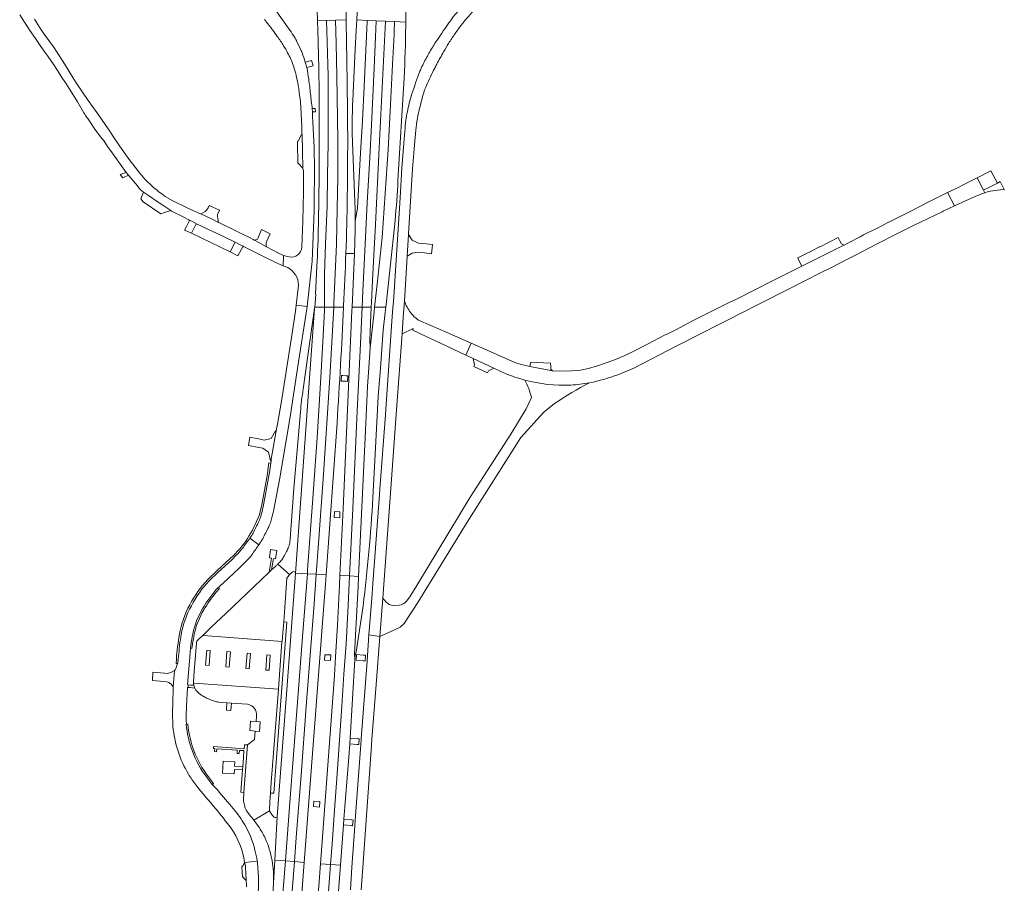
# Model space of a CAD drawing. Header units: metres. Extents: x 152391 to 157968, y 462336 to 467280.
# Tile 548 of 656: x 157127.23 to 157130.78, y 462633.23 to 462636.34. Entities that reach past the tile are written whole.
import ezdxf

# ---------------------------------------------------------------- set-up
doc = ezdxf.new("R2010")
doc.units = ezdxf.units.M
doc.header["$LTSCALE"] = 0.75
for name, color, linetype, lineweight in [('B-WE-VH-VERHARDING_ASFALT-GV', 251, 'Continuous', 18), ('B-WE-VH-VERHARDING_GESLOTEN-GV', 251, 'Continuous', 18), ('B-WE-VH-VERHARDING_HALFVERHARDING-GV', 251, 'Continuous', 18), ('B-WE-VH-VERHARDING_OPEN-GV', 251, 'Continuous', 18), ('B-WE-VH-VERHARDING_SIERBESTRATING-GV', 251, 'Continuous', 18), ('B-WE-VH-VERHARDING_STRAATBAKSTEEN-GV', 251, 'Continuous', 18)]:
    doc.layers.add(name, color=color, linetype=linetype, lineweight=lineweight)

msp = doc.modelspace()

# ---------------------------------------------------------------- linework, layer by layer
at = {"layer": 'B-WE-VH-VERHARDING_ASFALT-GV'}
for points in [[(157127.2302, 462636.3626), (157127.2671, 462636.3062), (157127.2872, 462636.277), (157127.3069, 462636.2482), (157127.3204, 462636.2284), (157127.3313, 462636.2128), (157127.3529, 462636.1817), (157127.3639, 462636.165), (157127.385, 462636.1331), (157127.3965, 462636.1156), (157127.4001, 462636.1099), (157127.4108, 462636.093), (157127.4389, 462636.0488), (157127.4621, 462636.0089), (157127.4649, 462636.0042), (157127.4681, 462635.9995), (157127.4729, 462635.9923), (157127.4755, 462635.9885), (157127.5038, 462635.9468), (157127.5232, 462635.9214), (157127.5281, 462635.9149), (157127.5293, 462635.9134), (157127.5321, 462635.9098), (157127.5498, 462635.8844), (157127.5547, 462635.8775), (157127.5674, 462635.8594), (157127.5697, 462635.856), (157127.5733, 462635.8511), (157127.6144, 462635.7942), (157127.623, 462635.784), (157127.628, 462635.778), (157127.6551, 462635.746), (157127.6603, 462635.7386), (157127.662, 462635.7362), (157127.6649, 462635.7328), (157127.6772, 462635.7226), (157127.6909, 462635.7133), (157127.6954, 462635.7103), (157127.7299, 462635.6868), (157127.7335, 462635.6843), (157127.746, 462635.6758), (157127.775, 462635.6561), (157127.7781, 462635.6545), (157127.8223, 462635.632), (157127.8409, 462635.6225), (157127.8442, 462635.6209), (157127.8445, 462635.6207), (157127.8473, 462635.6193), (157127.8507, 462635.6175), (157127.8703, 462635.6076), (157127.9652, 462635.563), (157128.0072, 462635.542), (157128.0229, 462635.5342), (157128.0363, 462635.5275), (157128.0393, 462635.526), (157128.0438, 462635.5237), (157128.0515, 462635.5199), (157128.0931, 462635.499), (157128.1293, 462635.4809), (157128.1314, 462635.4799), (157128.1316, 462635.4798), (157128.1394, 462635.4758), (157128.1505, 462635.4703), (157128.1809, 462635.4574), (157128.1817, 462635.494), (157128.1595, 462635.5053), (157128.1586, 462635.5058), (157128.1571, 462635.5065), (157128.1483, 462635.511), (157128.1481, 462635.5111), (157128.1436, 462635.5134), (157128.1209, 462635.5256), (157128.0795, 462635.5479), (157128.0756, 462635.55), (157128.0723, 462635.5518), (157128.0597, 462635.5586), (157128.0288, 462635.5739), (157127.9905, 462635.5928), (157127.9723, 462635.6017), (157127.9513, 462635.6118), (157127.9474, 462635.6137)], [(157127.9474, 462635.6137), (157127.922, 462635.626), (157127.8887, 462635.6422), (157127.885, 462635.6438), (157127.8819, 462635.6451), (157127.8548, 462635.6568), (157127.8316, 462635.6668), (157127.7827, 462635.6913), (157127.7548, 462635.7076), (157127.743, 462635.7163), (157127.7302, 462635.7257), (157127.7269, 462635.7284), (157127.7255, 462635.7296), (157127.714, 462635.7389), (157127.7015, 462635.7508), (157127.6981, 462635.754), (157127.6954, 462635.7567), (157127.6821, 462635.7701), (157127.664, 462635.7911), (157127.6381, 462635.8242), (157127.6288, 462635.836), (157127.6076, 462635.8659), (157127.5877, 462635.894), (157127.5702, 462635.9202), (157127.5567, 462635.9403), (157127.5552, 462635.9426), (157127.5409, 462635.9638), (157127.5117, 462636.0051), (157127.5105, 462636.0066), (157127.5084, 462636.0097), (157127.4771, 462636.0538), (157127.4358, 462636.1131), (157127.4254, 462636.1302), (157127.3916, 462636.1856), (157127.3831, 462636.1987), (157127.352, 462636.2466), (157127.3188, 462636.293), (157127.3081, 462636.308), (157127.2839, 462636.3468)], [(157128.5742, 462635.2736), (157128.5511, 462634.94), (157128.5495, 462634.9193), (157128.5293, 462634.6526), (157128.5277, 462634.6317), (157128.5029, 462634.2935), (157128.5014, 462634.2723), (157128.49, 462634.1253), (157128.5289, 462634.12), (157128.5403, 462634.2573), (157128.5698, 462634.6698), (157128.5899, 462634.9379), (157128.6094, 462635.2112), (157128.6138, 462635.2707), (157128.6182, 462635.33), (157128.6277, 462635.49), (157128.6274, 462635.4912), (157128.6327, 462635.5703), (157128.6323, 462635.5727), (157128.6474, 462635.8071), (157128.654, 462635.893), (157128.659, 462635.9462)], [(157128.6191, 462635.9422), (157128.6157, 462635.8998), (157128.6091, 462635.8088), (157128.6025, 462635.7039), (157128.601, 462635.683), (157128.578, 462635.3267), (157128.5764, 462635.3052), (157128.5742, 462635.2736)], [(157128.6182, 462635.33), (157128.6138, 462635.2707)], [(157128.6138, 462635.2707), (157128.6094, 462635.2112), (157128.6497, 462635.2303), (157128.6481, 462635.2254), (157128.6967, 462635.2024), (157128.7503, 462635.1771), (157128.8399, 462635.1349), (157128.859, 462635.178), (157128.7683, 462635.2176), (157128.7133, 462635.2416), (157128.6689, 462635.2608)], [(157128.4623, 462633.2056), (157128.4675, 462633.2865), (157128.481, 462633.4738), (157128.4986, 462633.7084), (157128.5009, 462633.7486), (157128.5163, 462633.9469), (157128.5289, 462634.12), (157128.49, 462634.1253), (157128.4843, 462634.0514), (157128.4833, 462634.0304), (157128.4622, 462633.7498), (157128.4606, 462633.7289), (157128.4594, 462633.7126), (157128.4402, 462633.4568), (157128.4389, 462633.4359), (157128.428, 462633.2878), (157128.423, 462633.2052)]]:
    msp.add_lwpolyline(points, dxfattribs=at)
for points in [[(157128.8236, 462636.3887, 0.043542), (157128.7785, 462636.334)], [(157128.8316, 462636.3362, -0.00158), (157128.8783, 462636.3911)], [(157128.7785, 462636.334, 0.002197), (157128.738, 462636.2745)], [(157128.8007, 462636.2948, -0.01283), (157128.8251, 462636.3282)], [(157128.8251, 462636.3282, -0.011852), (157128.8316, 462636.3362)], [(157128.7771, 462636.2589, -0.012585), (157128.8007, 462636.2948)], [(157128.725, 462636.2547, 0.016077), (157128.7008, 462636.2137)], [(157128.738, 462636.2745, 0.006691), (157128.725, 462636.2547)], [(157128.7594, 462636.2292, -0.009304), (157128.7771, 462636.2589)], [(157128.7347, 462636.1847, -0.006344), (157128.7594, 462636.2292)], [(157128.7008, 462636.2137, 0.015852), (157128.6786, 462636.1702)], [(157128.7272, 462636.1701, -0.011457), (157128.7347, 462636.1847)], [(157128.6726, 462636.1557, 0.004243), (157128.6448, 462636.0777)], [(157128.6786, 462636.1702, 0.022751), (157128.6726, 462636.1557)], [(157128.6975, 462636.1076, -0.002651), (157128.7272, 462636.1701)], [(157128.6448, 462636.0777, 0.028224), (157128.635, 462636.0434)], [(157128.674, 462636.0294, -0.019221), (157128.6875, 462636.0813)], [(157128.6875, 462636.0813, -0.036583), (157128.6975, 462636.1076)], [(157128.635, 462636.0434, 0.016224), (157128.6234, 462635.9824)], [(157128.659, 462635.9462, -0.037607), (157128.674, 462636.0294)], [(157128.6234, 462635.9824, 0.001012), (157128.6191, 462635.9422)], [(157128.6405, 462635.2881, -0.089387), (157128.6182, 462635.33)], [(157128.6689, 462635.2608, -0.073748), (157128.6405, 462635.2881)]]:
    msp.add_lwpolyline(points, format="xyb", dxfattribs=at)
msp.add_lwpolyline([(157127.7399, 462635.6442), (157127.753, 462635.6488), (157127.7629, 462635.6527), (157127.7686, 462635.6546), (157127.775, 462635.6561), (157127.746, 462635.6758), (157127.7335, 462635.6843), (157127.7299, 462635.6868), (157127.6954, 462635.7103), (157127.6909, 462635.7133), (157127.6772, 462635.7226), (157127.6667, 462635.6985), (157127.676, 462635.6874)], close=True, dxfattribs=at)
at = {"layer": 'B-WE-VH-VERHARDING_GESLOTEN-GV'}
for points in [[(157128.4512, 462636.4581), (157128.4501, 462636.4275), (157128.446, 462636.3444), (157128.4844, 462636.3426), (157128.5162, 462636.341), (157128.5495, 462636.3394), (157128.5827, 462636.3379), (157128.6226, 462636.3359), (157128.6226, 462636.3928), (157128.6209, 462636.433), (157128.6202, 462636.4705)], [(157128.3023, 462636.39), (157128.3031, 462636.3811), (157128.3045, 462636.3408), (157128.3372, 462636.3419), (157128.3693, 462636.3429), (157128.4078, 462636.3442), (157128.4076, 462636.3562), (157128.4075, 462636.4255)], [(157128.2051, 462636.3069), (157128.1515, 462636.3815)], [(157128.3026, 462635.4553), (157128.2973, 462635.3547), (157128.2988, 462635.3545), (157128.2944, 462635.3083), (157128.3297, 462635.3082), (157128.3297, 462635.4269), (157128.3336, 462635.5365), (157128.3388, 462635.6716), (157128.3409, 462635.7837), (157128.3433, 462635.8984), (157128.3433, 462636.0204), (157128.3435, 462636.1424), (157128.3397, 462636.265), (157128.3372, 462636.3419), (157128.3045, 462636.3408), (157128.3056, 462636.3077)], [(157128.4086, 462636.2953), (157128.4084, 462636.3066), (157128.4078, 462636.3442), (157128.3693, 462636.3429), (157128.3715, 462636.2595), (157128.3745, 462636.1421), (157128.3774, 462635.9102), (157128.3772, 462635.7763), (157128.3751, 462635.6641), (157128.3727, 462635.5349), (157128.3639, 462635.3222), (157128.3631, 462635.3081), (157128.3984, 462635.308), (157128.3987, 462635.3133)], [(157128.4374, 462635.5009), (157128.4291, 462635.3079), (157128.4652, 462635.3078), (157128.468, 462635.3665), (157128.474, 462635.4863), (157128.4841, 462635.6837), (157128.4927, 462635.8477), (157128.4989, 462635.9652), (157128.5086, 462636.1695), (157128.5141, 462636.2829), (157128.5162, 462636.341), (157128.4844, 462636.3426), (157128.4842, 462636.3389), (157128.4732, 462636.1036), (157128.4665, 462635.981), (157128.4601, 462635.8641), (157128.4493, 462635.6653), (157128.4407, 462635.6179)], [(157128.4407, 462635.6179), (157128.4493, 462635.6653), (157128.4601, 462635.8641), (157128.4665, 462635.981), (157128.4732, 462636.1036), (157128.4842, 462636.3389), (157128.4844, 462636.3426), (157128.446, 462636.3444), (157128.4441, 462636.3062), (157128.4408, 462636.2389), (157128.4332, 462636.0821)], [(157128.6226, 462636.3231), (157128.6226, 462636.3359), (157128.5827, 462636.3379), (157128.5824, 462636.3324), (157128.581, 462636.3048), (157128.5804, 462636.2916), (157128.575, 462636.1836), (157128.5669, 462636.0149), (157128.5597, 462635.8772), (157128.5376, 462635.5596), (157128.5191, 462635.3903), (157128.5104, 462635.3077), (157128.5507, 462635.3076)], [(157128.2658, 462636.1725), (157128.2603, 462636.1916)], [(157128.5945, 462635.7646), (157128.617, 462636.1355)], [(157128.2443, 462636.0282), (157128.2468, 462635.9816)], [(157128.2859, 462636.0122), (157128.2855, 462636.0241)], [(157128.4293, 462635.9371), (157128.4304, 462635.9015), (157128.4394, 462635.6885)], [(157128.2488, 462635.9295), (157128.2521, 462635.8096), (157128.2534, 462635.7979), (157128.2541, 462635.7234), (157128.2517, 462635.6176), (157128.248, 462635.5243)], [(157128.2361, 462635.3876), (157128.235, 462635.3763), (157128.2276, 462635.3154), (157128.2667, 462635.3107), (157128.2852, 462635.4738), (157128.2929, 462635.6552), (157128.2932, 462635.8306)], [(157128.5507, 462635.3076), (157128.5529, 462635.3282), (157128.5842, 462635.6204)], [(157128.4405, 462635.5871), (157128.4374, 462635.5009)], [(157128.407, 462635.5017), (157128.4086, 462635.5523)], [(157128.1817, 462635.494), (157128.1809, 462635.4574), (157128.1973, 462635.4504)], [(157128.2026, 462635.4891), (157128.1817, 462635.494)], [(157128.1456, 462634.572), (157128.1673, 462634.6847), (157128.2054, 462634.912), (157128.2364, 462635.1101), (157128.2639, 462635.2863), (157128.2667, 462635.3107), (157128.2276, 462635.3154), (157128.2249, 462635.2929), (157128.2112, 462635.1983), (157128.1743, 462634.9683), (157128.1601, 462634.8855), (157128.1555, 462634.8621), (157128.1376, 462634.7592), (157128.1369, 462634.7533), (157128.1357, 462634.7447), (157128.1311, 462634.7115), (157128.13, 462634.7056), (157128.1085, 462634.5876)], [(157128.2251, 462634.3482), (157128.2939, 462635.3026), (157128.294, 462635.3045), (157128.2527, 462635.0125)], [(157128.3984, 462635.308), (157128.3631, 462635.3081), (157128.3489, 462635.0536), (157128.3265, 462634.7049), (157128.3085, 462634.4547), (157128.3001, 462634.3443), (157128.3353, 462634.3425), (157128.3749, 462634.891)], [(157128.5043, 462634.6203), (157128.5125, 462634.7779), (157128.5237, 462634.9859), (157128.5313, 462635.0883), (157128.5413, 462635.2247), (157128.5487, 462635.2891), (157128.5507, 462635.3076), (157128.5104, 462635.3077), (157128.5087, 462635.2915), (157128.4949, 462635.1607), (157128.4898, 462635.0898), (157128.485, 462635.0219), (157128.4772, 462634.8628), (157128.455, 462634.3852), (157128.4526, 462634.3366), (157128.4507, 462634.3008), (157128.4383, 462634.0566), (157128.4394, 462634.0365)], [(157128.2429, 462634.9297), (157128.2196, 462634.6533), (157128.2061, 462634.4714)], [(157128.0934, 462634.4509), (157128.0608, 462634.4739)], [(157128.0608, 462634.4739), (157128.0934, 462634.4509)], [(157127.9951, 462634.3968), (157127.9463, 462634.352), (157127.9133, 462634.3202)], [(157128.1613, 462634.3807), (157128.204, 462634.3427)], [(157127.946, 462634.2963), (157127.947, 462634.2954), (157127.9501, 462634.2985), (157127.9816, 462634.3291), (157128.0231, 462634.3672)], [(157128.4435, 462634.0636), (157128.4692, 462634.2306)], [(157127.8309, 462633.8368), (157127.8326, 462633.892), (157127.8358, 462633.9354), (157127.8375, 462633.9361), (157127.8379, 462633.9447), (157127.836, 462633.946), (157127.8392, 462633.988), (157127.8422, 462634.0305), (157127.8468, 462634.077), (157127.8459, 462634.0772), (157127.8473, 462634.0876)], [(157127.8031, 462634.0487), (157127.8022, 462634.037), (157127.8012, 462634.0229), (157127.7994, 462634.0237), (157127.799, 462634.0223)], [(157127.7887, 462633.9971), (157127.7844, 462633.9382), (157127.7842, 462633.9347), (157127.7824, 462633.8789)], [(157127.8308, 462633.8026), (157127.8319, 462633.8032), (157127.8314, 462633.807)], [(157127.9276, 462633.5832), (157127.926, 462633.5837), (157127.9248, 462633.5855), (157127.9061, 462633.6102)], [(157127.9884, 462633.513), (157127.9498, 462633.5582)], [(157128.1318, 462633.4908), (157128.0752, 462633.4572)], [(157128.0752, 462633.4572), (157128.0785, 462633.4527), (157128.0915, 462633.4341)], [(157128.1457, 462633.2309), (157128.1502, 462633.312), (157128.1502, 462633.3132), (157128.1589, 462633.4706)], [(157128.0869, 462633.3096), (157128.0416, 462633.3037)], [(157128.0416, 462633.3037), (157128.0869, 462633.3096)], [(157128.0422, 462633.2998), (157128.0446, 462633.2933)]]:
    msp.add_lwpolyline(points, dxfattribs=at)
for points in [[(157128.1131, 462636.3456, 0.011542), (157128.1287, 462636.3257)], [(157128.1287, 462636.3257, -0.013143), (157128.1424, 462636.3082)], [(157128.617, 462636.1355, 0.01093), (157128.6226, 462636.3231)], [(157128.1424, 462636.3082, -0.003636), (157128.1595, 462636.2846)], [(157128.2218, 462636.2815, 0.016309), (157128.2051, 462636.3069)], [(157128.3056, 462636.3077, -0.002446), (157128.3087, 462636.1858)], [(157128.413, 462636.0003, 0.001423), (157128.4086, 462636.2953)], [(157128.1595, 462636.2846, -0.005549), (157128.1713, 462636.2678)], [(157128.1713, 462636.2678, -0.014286), (157128.1822, 462636.2508)], [(157128.1822, 462636.2508, -0.010273), (157128.1968, 462636.2255)], [(157128.2301, 462636.2662, 0.028886), (157128.2218, 462636.2815)], [(157128.2458, 462636.2321, 0.003327), (157128.2301, 462636.2662)], [(157128.1968, 462636.2255, -0.019622), (157128.208, 462636.2031)], [(157128.2488, 462636.2249, 0.013807), (157128.2458, 462636.2321)], [(157128.2603, 462636.1916, 0.012917), (157128.2488, 462636.2249)], [(157128.208, 462636.2031, -0.021168), (157128.2168, 462636.1813)], [(157128.2168, 462636.1813, -0.018162), (157128.2244, 462636.157)], [(157128.3087, 462636.1858, -0.004565), (157128.311, 462635.993)], [(157128.2244, 462636.157, -0.017708), (157128.2304, 462636.1311)], [(157128.2729, 462636.1302, 0.013032), (157128.2658, 462636.1725)], [(157128.2304, 462636.1311, -0.006715), (157128.2359, 462636.1015)], [(157128.2763, 462636.103, 0.002984), (157128.2729, 462636.1302)], [(157128.2359, 462636.1015, -0.00996), (157128.2388, 462636.0816)], [(157128.2388, 462636.0816, -0.005604), (157128.2426, 462636.0495)], [(157128.2793, 462636.0765, 0.003026), (157128.2763, 462636.103)], [(157128.2855, 462636.0241, -0.009537), (157128.2793, 462636.0765)], [(157128.4332, 462636.0821, 0.006188), (157128.4298, 462635.998)], [(157128.2426, 462636.0495, -0.010241), (157128.2441, 462636.032)], [(157128.2441, 462636.032, -0.00282), (157128.2443, 462636.0282)], [(157128.2879, 462635.9702, -0.009758), (157128.2859, 462636.0122)], [(157128.2468, 462635.9816, -0.004822), (157128.2475, 462635.965)], [(157128.2888, 462635.9536, 0.002397), (157128.2879, 462635.9702)], [(157128.311, 462635.993, -0.002992), (157128.3101, 462635.7691)], [(157128.413, 462635.8137, 0.003216), (157128.413, 462636.0003)], [(157128.4298, 462635.998, 0.015095), (157128.4293, 462635.9371)], [(157128.2475, 462635.965, -0.002506), (157128.2484, 462635.933)], [(157128.2484, 462635.933, 0.0143), (157128.2488, 462635.9295)], [(157128.2903, 462635.9209, 0.000901), (157128.2888, 462635.9536)], [(157128.2916, 462635.8996, 0.014096), (157128.2903, 462635.9209)], [(157128.2932, 462635.8306, 0.004348), (157128.2916, 462635.8996)], [(157128.4086, 462635.5523, 0.005202), (157128.413, 462635.8137)], [(157128.3101, 462635.7691, -0.001599), (157128.3078, 462635.6065)], [(157128.5842, 462635.6204, 0.014014), (157128.5945, 462635.7646)], [(157128.4394, 462635.6885, -0.008269), (157128.4407, 462635.6179)], [(157128.4407, 462635.6179, -0.003893), (157128.4405, 462635.5871)], [(157128.3078, 462635.6065, -0.006351), (157128.3026, 462635.4553)], [(157128.248, 462635.5243, -0.442495), (157128.2026, 462635.4891)], [(157128.3987, 462635.3133, 0.001701), (157128.407, 462635.5017)], [(157128.1973, 462635.4504, -0.267768), (157128.2361, 462635.3876)], [(157128.3749, 462634.891, 0.004292), (157128.3984, 462635.308)], [(157128.2527, 462635.0125, 0.015583), (157128.2429, 462634.9297)], [(157128.4692, 462634.2306, 0.014756), (157128.5043, 462634.6203)], [(157128.1085, 462634.5876, -0.0208), (157128.0998, 462634.5535)], [(157128.0998, 462634.5535, -0.035738), (157128.0926, 462634.5347)], [(157128.1362, 462634.5348, 0.023205), (157128.1456, 462634.572)], [(157128.0926, 462634.5347, -0.006898), (157128.0719, 462634.4921)], [(157128.1067, 462634.4725, 0.005649), (157128.1283, 462634.5148)], [(157128.1283, 462634.5148, 0.041922), (157128.1362, 462634.5348)], [(157128.0657, 462634.4812, -0.010757), (157128.0608, 462634.4739)], [(157128.0719, 462634.4921, -0.025626), (157128.0657, 462634.4812)], [(157128.0581, 462634.4701, -0.005061), (157128.0298, 462634.4331)], [(157128.0608, 462634.4739, -0.00469), (157128.0581, 462634.4701)], [(157128.0673, 462634.4145, 0.003662), (157128.0934, 462634.4509)], [(157128.0934, 462634.4509, 0.012827), (157128.1, 462634.4608)], [(157128.1, 462634.4608, 0.019267), (157128.1067, 462634.4725)], [(157128.1999, 462634.4421, -0.015779), (157128.1928, 462634.4266)], [(157128.2032, 462634.4525, -0.047998), (157128.1999, 462634.4421)], [(157128.2061, 462634.4714, -0.026443), (157128.2032, 462634.4525)], [(157128.0181, 462634.4196, -0.013982), (157127.9951, 462634.3968)], [(157128.0298, 462634.4331, -0.025024), (157128.0181, 462634.4196)], [(157128.0519, 462634.3959, 0.030881), (157128.0673, 462634.4145)], [(157128.1823, 462634.4065, -0.051696), (157128.1725, 462634.3926)], [(157128.1928, 462634.4266, -0.011811), (157128.1823, 462634.4065)], [(157128.0231, 462634.3672, 0.018258), (157128.0519, 462634.3959)], [(157128.1725, 462634.3926, -0.020368), (157128.1613, 462634.3807)], [(157128.204, 462634.3427, -0.04975), (157128.2155, 462634.3528)], [(157128.2155, 462634.3528, -0.555957), (157128.2251, 462634.3482)], [(157127.9133, 462634.3202, 0.069206), (157127.8496, 462634.2307)], [(157127.8897, 462634.2189, -0.058424), (157127.946, 462634.2963)], [(157127.8496, 462634.2307, 0.080441), (157127.8127, 462634.1265)], [(157127.8545, 462634.1295, -0.080077), (157127.8897, 462634.2189)], [(157127.8127, 462634.1265, 0.019758), (157127.8031, 462634.0487)], [(157127.8473, 462634.0876, -0.012461), (157127.8545, 462634.1295)], [(157128.4394, 462634.0365, -0.069778), (157128.4435, 462634.0636)], [(157127.799, 462634.0223, -0.046941), (157127.7949, 462634.0072)], [(157127.7949, 462634.0072, -0.075972), (157127.7887, 462633.9971)], [(157127.7824, 462633.8789, 0.023525), (157127.7832, 462633.7952)], [(157127.8314, 462633.807, -0.02778), (157127.8309, 462633.8368)], [(157127.853, 462633.7058, -0.068191), (157127.8308, 462633.8026)], [(157127.7832, 462633.7952, 0.059353), (157127.8013, 462633.7056)], [(157127.8013, 462633.7056, 0.056806), (157127.8389, 462633.6235)], [(157127.9061, 462633.6102, -0.077848), (157127.853, 462633.7058)], [(157127.8389, 462633.6235, 0.017669), (157127.8652, 462633.5846)], [(157127.8652, 462633.5846, 0.017239), (157127.9379, 462633.4984)], [(157127.9498, 462633.5582, 0.021151), (157127.9276, 462633.5832)], [(157127.9379, 462633.4984, -0.001203), (157127.9921, 462633.4288)], [(157128.033, 462633.4548, 0.040119), (157127.9884, 462633.513)], [(157128.1484, 462633.4677, -0.090066), (157128.1318, 462633.4908)], [(157128.042, 462633.4401, 0.009327), (157128.033, 462633.4548)], [(157128.1589, 462633.4706, -0.565874), (157128.1484, 462633.4677)], [(157127.9921, 462633.4288, -0.116305), (157128.0416, 462633.3037)], [(157128.0786, 462633.3487, 0.075521), (157128.042, 462633.4401)], [(157128.0915, 462633.4341, -0.047889), (157128.1152, 462633.3922)], [(157128.1152, 462633.3922, -0.064127), (157128.1407, 462633.3111)], [(157128.0869, 462633.3096, 0.026764), (157128.0786, 462633.3487)], [(157128.0416, 462633.3037, -0.002845), (157128.0422, 462633.2998)], [(157128.0879, 462633.303, 0.004475), (157128.0869, 462633.3096)], [(157128.0869, 462633.1627, 0.063065), (157128.0879, 462633.303)], [(157128.1407, 462633.3111, -0.056993), (157128.1457, 462633.2309)], [(157128.0446, 462633.2933, 0.005765), (157128.0477, 462633.2343)], [(157128.0477, 462633.2343, 0.001643), (157128.0489, 462633.2161)]]:
    msp.add_lwpolyline(points, format="xyb", dxfattribs=at)
for points in [[(157128.3297, 462635.3082), (157128.3631, 462635.3081), (157128.3639, 462635.3222), (157128.3727, 462635.5349), (157128.3751, 462635.6641), (157128.3772, 462635.7763), (157128.3774, 462635.9102), (157128.3745, 462636.1421), (157128.3715, 462636.2595), (157128.3693, 462636.3429), (157128.3372, 462636.3419), (157128.3397, 462636.265), (157128.3435, 462636.1424), (157128.3433, 462636.0204), (157128.3433, 462635.8984), (157128.3409, 462635.7837), (157128.3388, 462635.6716), (157128.3336, 462635.5365), (157128.3297, 462635.4269)], [(157128.4652, 462635.3078), (157128.4986, 462635.3078), (157128.4994, 462635.3241), (157128.503, 462635.4051), (157128.5131, 462635.6061), (157128.5272, 462635.8824), (157128.5495, 462636.3394), (157128.5162, 462636.341), (157128.5141, 462636.2829), (157128.5086, 462636.1695), (157128.4989, 462635.9652), (157128.4927, 462635.8477), (157128.4841, 462635.6837), (157128.474, 462635.4863), (157128.468, 462635.3665)], [(157128.4986, 462635.3078), (157128.4934, 462635.1901), (157128.4949, 462635.1607), (157128.5087, 462635.2915), (157128.5104, 462635.3077), (157128.5191, 462635.3903), (157128.5376, 462635.5596), (157128.5597, 462635.8772), (157128.5669, 462636.0149), (157128.575, 462636.1836), (157128.5804, 462636.2916), (157128.581, 462636.3048), (157128.5824, 462636.3324), (157128.5827, 462636.3379), (157128.5495, 462636.3394), (157128.5272, 462635.8824), (157128.5131, 462635.6061), (157128.503, 462635.4051), (157128.4994, 462635.3241)], [(157128.294, 462635.3045), (157128.2939, 462635.3026), (157128.2251, 462634.3482), (157128.2678, 462634.346), (157128.2689, 462634.3601), (157128.2865, 462634.6013), (157128.3028, 462634.8367), (157128.3166, 462635.0539), (157128.3235, 462635.1825), (157128.3296, 462635.2965), (157128.3297, 462635.3082), (157128.2944, 462635.3083)], [(157128.3297, 462635.3082), (157128.3296, 462635.2965), (157128.3235, 462635.1825), (157128.3166, 462635.0539), (157128.3028, 462634.8367), (157128.2865, 462634.6013), (157128.2689, 462634.3601), (157128.2678, 462634.346), (157128.3001, 462634.3443), (157128.3085, 462634.4547), (157128.3265, 462634.7049), (157128.3489, 462635.0536), (157128.3631, 462635.3081)], [(157128.4291, 462635.3079), (157128.4286, 462635.2957), (157128.4174, 462635.0483), (157128.3966, 462634.5807), (157128.3851, 462634.34), (157128.4199, 462634.3382), (157128.4316, 462634.5819), (157128.4478, 462634.9323), (157128.4591, 462635.1764), (157128.4652, 462635.3078)], [(157128.4526, 462634.3366), (157128.455, 462634.3852), (157128.4772, 462634.8628), (157128.485, 462635.0219), (157128.4898, 462635.0898), (157128.4949, 462635.1607), (157128.4934, 462635.1901), (157128.4986, 462635.3078), (157128.4652, 462635.3078), (157128.4591, 462635.1764), (157128.4478, 462634.9323), (157128.4316, 462634.5819), (157128.4199, 462634.3382)], [(157128.2251, 462634.3482), (157128.2069, 462634.1054), (157128.1938, 462633.927), (157128.1589, 462633.4706), (157128.1502, 462633.3132), (157128.1886, 462633.3101), (157128.2035, 462633.5051), (157128.2503, 462634.1182), (157128.2678, 462634.346)], [(157128.2213, 462633.3075), (157128.228, 462633.3947), (157128.245, 462633.6189), (157128.2639, 462633.8666), (157128.292, 462634.2369), (157128.3001, 462634.3443), (157128.2678, 462634.346), (157128.2503, 462634.1182), (157128.2035, 462633.5051), (157128.1886, 462633.3101)], [(157128.2566, 462633.3047), (157128.3262, 462634.2163), (157128.3328, 462634.3079), (157128.3353, 462634.3425), (157128.3001, 462634.3443), (157128.292, 462634.2369), (157128.2639, 462633.8666), (157128.245, 462633.6189), (157128.228, 462633.3947), (157128.2213, 462633.3075)], [(157128.3851, 462634.34), (157128.3834, 462634.3049), (157128.3762, 462634.1609), (157128.3695, 462634.046), (157128.366, 462633.9785), (157128.315, 462633.3), (157128.3512, 462633.2971), (157128.3568, 462633.3717), (157128.3673, 462633.5103), (157128.3751, 462633.6242), (157128.3919, 462633.8687), (157128.3998, 462633.9833), (157128.4073, 462634.0936), (157128.4148, 462634.2309), (157128.4199, 462634.3382)], [(157128.4222, 462633.7532), (157128.4394, 462634.0365), (157128.4383, 462634.0566), (157128.4507, 462634.3008), (157128.4526, 462634.3366), (157128.4199, 462634.3382), (157128.4148, 462634.2309), (157128.4073, 462634.0936), (157128.3998, 462633.9833), (157128.3919, 462633.8687), (157128.3751, 462633.6242), (157128.3673, 462633.5103), (157128.3568, 462633.3717), (157128.3512, 462633.2971), (157128.3875, 462633.2941), (157128.3987, 462633.4398), (157128.4, 462633.4606), (157128.4176, 462633.6846), (157128.4208, 462633.732)], [(157128.1457, 462633.2309), (157128.1423, 462633.165), (157128.1264, 462632.9586), (157128.1089, 462632.7232), (157128.0781, 462632.3159), (157128.078, 462632.3153), (157128.1131, 462632.3128), (157128.1224, 462632.4354), (157128.1487, 462632.7851), (157128.1763, 462633.1483), (157128.1886, 462633.3101), (157128.1502, 462633.3132), (157128.1502, 462633.312)], [(157128.1886, 462633.3101), (157128.1763, 462633.1483), (157128.1487, 462632.7851), (157128.1224, 462632.4354), (157128.1131, 462632.3128), (157128.1458, 462632.3104), (157128.1467, 462632.3221), (157128.1818, 462632.7877), (157128.2097, 462633.1549), (157128.2213, 462633.3075)], [(157128.1804, 462632.3078), (157128.1805, 462632.3082), (157128.2565, 462633.304), (157128.2566, 462633.3047), (157128.2213, 462633.3075), (157128.2097, 462633.1549), (157128.1818, 462632.7877), (157128.1467, 462632.3221), (157128.1458, 462632.3104)], [(157128.315, 462633.3), (157128.315, 462633.2996), (157128.296, 462633.0448), (157128.2632, 462632.6134), (157128.2466, 462632.3905), (157128.2403, 462632.3035), (157128.2762, 462632.3009), (157128.2852, 462632.4186), (157128.3047, 462632.6724), (157128.3304, 462633.0191), (157128.3512, 462633.2971)], [(157128.3875, 462633.2941), (157128.3875, 462633.2941), (157128.3512, 462633.2971), (157128.3304, 462633.0191), (157128.3047, 462632.6724), (157128.2852, 462632.4186), (157128.2762, 462632.3009), (157128.3117, 462632.2983), (157128.3117, 462632.2983), (157128.3344, 462632.6064)]]:
    msp.add_lwpolyline(points, close=True, dxfattribs=at)
at = {"layer": 'B-WE-VH-VERHARDING_HALFVERHARDING-GV'}
for points in [[(157127.946, 462634.2963, 0.058424), (157127.8897, 462634.2189)], [(157127.8946, 462634.2161, -0.053345), (157127.9402, 462634.2808)], [(157127.8897, 462634.2189, 0.080077), (157127.8545, 462634.1295)], [(157127.8601, 462634.1283, -0.080116), (157127.8946, 462634.2161)], [(157127.8545, 462634.1295, 0.012461), (157127.8473, 462634.0876)], [(157127.8537, 462634.0924, -0.010859), (157127.8601, 462634.1283)]]:
    msp.add_lwpolyline(points, format="xyb", dxfattribs=at)
for points in [[(157127.9402, 462634.2808), (157127.9507, 462634.2926), (157127.947, 462634.2954), (157127.946, 462634.2963)], [(157127.8473, 462634.0876), (157127.8459, 462634.0772), (157127.8468, 462634.077), (157127.8516, 462634.0765), (157127.8537, 462634.0924)]]:
    msp.add_lwpolyline(points, dxfattribs=at)
at = {"layer": 'B-WE-VH-VERHARDING_OPEN-GV'}
for points in [[(157128.4075, 462636.4255), (157128.4076, 462636.3562), (157128.4078, 462636.3442), (157128.4084, 462636.3066), (157128.4086, 462636.2953)], [(157128.4332, 462636.0821), (157128.4408, 462636.2389), (157128.4441, 462636.3062), (157128.446, 462636.3444), (157128.4501, 462636.4275)], [(157128.4394, 462635.6885), (157128.4304, 462635.9015), (157128.4293, 462635.9371)], [(157128.407, 462635.5017), (157128.4092, 462635.5016), (157128.417, 462635.5014), (157128.4274, 462635.5011), (157128.4351, 462635.5009), (157128.4374, 462635.5009), (157128.4405, 462635.5871)], [(157128.4086, 462635.5523), (157128.407, 462635.5017)], [(157128.1085, 462634.5876), (157128.13, 462634.7056), (157128.1311, 462634.7115), (157128.1357, 462634.7447), (157128.1294, 462634.7456), (157128.1269, 462634.7292), (157128.1235, 462634.7068), (157128.1021, 462634.5887)], [(157128.1539, 462634.3738), (157128.1388, 462634.3597), (157128.1304, 462634.3514), (157128.1024, 462634.325), (157127.9741, 462634.2026), (157127.9211, 462634.1531), (157127.8952, 462634.128), (157127.8903, 462634.1234), (157127.8935, 462634.1231), (157128.1765, 462634.1019), (157128.1789, 462634.1326), (157128.1825, 462634.1727), (157128.185, 462634.2059), (157128.1944, 462634.33)], [(157127.9907, 462634.4017), (157127.9418, 462634.3568), (157127.9086, 462634.3249)], [(157127.9133, 462634.3202), (157127.9463, 462634.352), (157127.9951, 462634.3968)], [(157128.204, 462634.3427), (157128.1613, 462634.3807)], [(157128.1589, 462633.4706), (157128.1938, 462633.927), (157128.2069, 462634.1054), (157128.2251, 462634.3482)], [(157128.1944, 462634.33), (157128.185, 462634.2059), (157128.1825, 462634.1727), (157128.1845, 462634.1725), (157128.1939, 462634.1717), (157128.1731, 462633.9036), (157128.147, 462633.5539), (157128.1382, 462633.5548), (157128.1355, 462633.5551), (157128.1326, 462633.5235), (157128.1308, 462633.4934), (157128.1318, 462633.4908)], [(157128.1763, 462634.0988), (157128.1765, 462634.1019), (157127.8935, 462634.1231), (157127.8903, 462634.1234), (157127.8786, 462634.1122), (157127.8742, 462634.1086)], [(157127.8569, 462633.9518), (157127.86, 462633.9516), (157128.1638, 462633.9291), (157128.164, 462633.932), (157128.1763, 462634.0988)], [(157127.868, 462634.0947), (157127.8599, 462633.9942), (157127.8569, 462633.9544)], [(157127.7953, 462634.0383), (157127.7942, 462634.0221), (157127.799, 462634.0223), (157127.7994, 462634.0237), (157127.8012, 462634.0229), (157127.8022, 462634.037), (157127.8031, 462634.0487)], [(157127.7529, 462633.9872), (157127.7514, 462633.9873), (157127.7103, 462633.9906), (157127.7097, 462633.9607), (157127.7505, 462633.9576)], [(157127.7844, 462633.9382), (157127.7887, 462633.9971)], [(157127.858, 462633.9437), (157127.8461, 462633.9443), (157127.8379, 462633.9447), (157127.8375, 462633.9361), (157127.8454, 462633.9353), (157127.8615, 462633.9337)], [(157128.0498, 462633.4892), (157128.0629, 462633.4718), (157128.0629, 462633.4718), (157128.0659, 462633.4681), (157128.0726, 462633.4609), (157128.0752, 462633.4572), (157128.1318, 462633.4908), (157128.1308, 462633.4934), (157128.1326, 462633.5235), (157128.1355, 462633.5551), (157128.1378, 462633.5933), (157128.1638, 462633.9291), (157127.86, 462633.9516), (157127.8569, 462633.9518)], [(157127.9484, 462633.8829), (157127.9777, 462633.8805), (157127.994, 462633.8794), (157128.0524, 462633.8751)], [(157127.838, 462633.7911), (157127.8367, 462633.8033), (157127.8319, 462633.8032), (157127.8308, 462633.8026)], [(157128.0842, 462633.8327), (157128.0829, 462633.8133), (157128.0981, 462633.8122), (157128.0951, 462633.777), (157128.0797, 462633.7786), (157128.0774, 462633.7479), (157128.0522, 462633.7284), (157128.0392, 462633.5566), (157128.0382, 462633.5439)], [(157127.9061, 462633.6102), (157127.9248, 462633.5855), (157127.9293, 462633.589), (157127.9208, 462633.6004), (157127.9108, 462633.6138)], [(157128.0335, 462633.2905), (157128.0311, 462633.2902), (157128.0345, 462633.2514), (157128.0364, 462633.2513)], [(157128.0446, 462633.2933), (157128.0422, 462633.2998)]]:
    msp.add_lwpolyline(points, dxfattribs=at)
for points in [[(157128.4086, 462636.2953, -0.001423), (157128.413, 462636.0003)], [(157128.4298, 462635.998, -0.006188), (157128.4332, 462636.0821)], [(157128.413, 462636.0003, -0.003216), (157128.413, 462635.8137)], [(157128.4293, 462635.9371, -0.015095), (157128.4298, 462635.998)], [(157128.413, 462635.8137, -0.005202), (157128.4086, 462635.5523)], [(157128.4407, 462635.6179, 0.008269), (157128.4394, 462635.6885)], [(157128.4405, 462635.5871, 0.003893), (157128.4407, 462635.6179)], [(157128.1021, 462634.5887, -0.02089), (157128.0935, 462634.5556)], [(157128.0998, 462634.5535, 0.0208), (157128.1085, 462634.5876)], [(157128.0935, 462634.5556, -0.052133), (157128.0525, 462634.4737)], [(157128.0926, 462634.5347, 0.035738), (157128.0998, 462634.5535)], [(157128.0719, 462634.4921, 0.006898), (157128.0926, 462634.5347)], [(157128.0608, 462634.4739, 0.010757), (157128.0657, 462634.4812)], [(157128.0657, 462634.4812, 0.025626), (157128.0719, 462634.4921)], [(157128.0525, 462634.4737, -0.060774), (157127.9907, 462634.4017)], [(157128.0298, 462634.4331, 0.005061), (157128.0581, 462634.4701)], [(157128.0581, 462634.4701, 0.00469), (157128.0608, 462634.4739)], [(157127.9951, 462634.3968, 0.013982), (157128.0181, 462634.4196)], [(157128.0181, 462634.4196, 0.025024), (157128.0298, 462634.4331)], [(157128.1613, 462634.3807, -0.011873), (157128.1539, 462634.3738)], [(157128.1944, 462634.33, -0.051958), (157128.204, 462634.3427)], [(157128.204, 462634.3427, 0.051958), (157128.1944, 462634.33)], [(157128.2155, 462634.3528, 0.04975), (157128.204, 462634.3427)], [(157128.2251, 462634.3482, 0.555957), (157128.2155, 462634.3528)], [(157127.9086, 462634.3249, 0.069317), (157127.8438, 462634.2338)], [(157127.8496, 462634.2307, -0.069206), (157127.9133, 462634.3202)], [(157127.8438, 462634.2338, 0.080531), (157127.8062, 462634.1276)], [(157127.8127, 462634.1265, -0.080441), (157127.8496, 462634.2307)], [(157127.8062, 462634.1276, 0.017131), (157127.7953, 462634.0383)], [(157127.8031, 462634.0487, -0.019758), (157127.8127, 462634.1265)], [(157127.8742, 462634.1086, 0.191846), (157127.868, 462634.0947)], [(157127.7887, 462633.9971, -0.219571), (157127.7529, 462633.9872)], [(157127.7505, 462633.9576, -0.261423), (157127.7844, 462633.9382)], [(157127.8569, 462633.9544, 0.007633), (157127.8569, 462633.9518)], [(157127.8569, 462633.9518, 0.019445), (157127.8572, 462633.9477)], [(157127.8572, 462633.9477, 0.046699), (157127.858, 462633.9437)], [(157127.858, 462633.9437, 0.011301), (157127.8604, 462633.9365)], [(157127.8604, 462633.9365, -0.011301), (157127.858, 462633.9437)], [(157127.8604, 462633.9365, 0.025613), (157127.8615, 462633.9337)], [(157127.8615, 462633.9337, -0.025613), (157127.8604, 462633.9365)], [(157127.8615, 462633.9337, 0.027842), (157127.8643, 462633.9286)], [(157127.8643, 462633.9286, 0.025767), (157127.8676, 462633.9238)], [(157127.8676, 462633.9238, 0.032121), (157127.8711, 462633.9199)], [(157127.8711, 462633.9199, 0.021803), (157127.8765, 462633.9148)], [(157127.8765, 462633.9148, 0.032134), (157127.8857, 462633.908)], [(157127.8857, 462633.908, 0.021481), (157127.9007, 462633.8993)], [(157127.9007, 462633.8993, 0.014772), (157127.9072, 462633.8961)], [(157127.9072, 462633.8961, 0.006189), (157127.9246, 462633.8887)], [(157127.9246, 462633.8887, 0.039313), (157127.933, 462633.8859)], [(157127.933, 462633.8859, 0.021429), (157127.9484, 462633.8829)], [(157128.0524, 462633.8751, -0.39957), (157128.0842, 462633.8327)], [(157127.8308, 462633.8026, 0.068191), (157127.853, 462633.7058)], [(157127.8586, 462633.7079, -0.059398), (157127.838, 462633.7911)], [(157127.853, 462633.7058, 0.077848), (157127.9061, 462633.6102)], [(157127.9108, 462633.6138, -0.07793), (157127.8586, 462633.7079)], [(157128.0382, 462633.5439, 0.030256), (157128.0376, 462633.53)], [(157128.0376, 462633.53, 0.047572), (157128.0387, 462633.521)], [(157128.0387, 462633.521, 0.007021), (157128.0409, 462633.5109)], [(157128.0409, 462633.5109, 0.009511), (157128.0429, 462633.5035)], [(157128.0429, 462633.5035, 0.042177), (157128.045, 462633.498)], [(157128.045, 462633.498, 0.024091), (157128.0498, 462633.4892)], [(157128.1318, 462633.4908, 0.090066), (157128.1484, 462633.4677)], [(157128.1484, 462633.4677, 0.565874), (157128.1589, 462633.4706)], [(157128.0416, 462633.3037, -0.04538), (157128.0335, 462633.2905)], [(157128.0422, 462633.2998, 0.002845), (157128.0416, 462633.3037)], [(157128.0477, 462633.2343, -0.005765), (157128.0446, 462633.2933)], [(157128.0364, 462633.2513, -0.007936), (157128.0377, 462633.25)], [(157128.0377, 462633.25, -0.039338), (157128.0427, 462633.2438)], [(157128.0427, 462633.2438, -0.054622), (157128.0477, 462633.2343)]]:
    msp.add_lwpolyline(points, format="xyb", dxfattribs=at)
for points in [[(157128.2603, 462636.1916), (157128.2658, 462636.1725), (157128.2885, 462636.179), (157128.283, 462636.1981)], [(157128.2859, 462636.0122), (157128.2967, 462636.0125), (157128.2963, 462636.0244), (157128.2855, 462636.0241)], [(157128.2521, 462635.8096), (157128.2488, 462635.9295), (157128.2453, 462635.9296), (157128.2355, 462635.908), (157128.2321, 462635.9068), (157128.2323, 462635.893), (157128.2336, 462635.8338), (157128.2336, 462635.8262), (157128.2358, 462635.8263)], [(157128.3954, 462635.0611), (157128.3913, 462635.0613), (157128.3902, 462635.0412), (157128.3942, 462635.041), (157128.407, 462635.0403), (157128.4123, 462635.04), (157128.4134, 462635.0601), (157128.4079, 462635.0604)], [(157128.0556, 462634.8082), (157128.0931, 462634.8013), (157128.1067, 462634.7987), (157128.1281, 462634.7846), (157128.1347, 462634.7536), (157128.1369, 462634.7533), (157128.1376, 462634.7592), (157128.1555, 462634.8621), (157128.1531, 462634.8621), (157128.1376, 462634.8344), (157128.112, 462634.8282), (157128.0978, 462634.8311), (157128.06, 462634.8388)], [(157128.3845, 462634.5474), (157128.3855, 462634.5695), (157128.3657, 462634.5708), (157128.3647, 462634.5487)], [(157128.1304, 462634.3514), (157128.1388, 462634.3597), (157128.1456, 462634.4011), (157128.1529, 462634.3998), (157128.1575, 462634.4298), (157128.1353, 462634.4332), (157128.1308, 462634.4036), (157128.1382, 462634.4024)], [(157127.9054, 462634.0703), (157127.9178, 462634.0692), (157127.9133, 462634.0147), (157127.9008, 462634.0158)], [(157127.9054, 462634.0703), (157127.9008, 462634.0158), (157127.9133, 462634.0147), (157127.9178, 462634.0692)], [(157127.9778, 462634.065), (157127.9735, 462634.0106), (157127.9858, 462634.0094), (157127.9902, 462634.0638)], [(157127.9778, 462634.065), (157127.9902, 462634.0638), (157127.9858, 462634.0094), (157127.9735, 462634.0106)], [(157128.0503, 462634.059), (157128.0624, 462634.0581), (157128.0577, 462634.0033), (157128.0456, 462634.0042)], [(157128.0503, 462634.059), (157128.0456, 462634.0042), (157128.0577, 462634.0033), (157128.0624, 462634.0581)], [(157128.1218, 462634.0534), (157128.1175, 462633.9985), (157128.1298, 462633.9978), (157128.1341, 462634.0527)], [(157128.1218, 462634.0534), (157128.1341, 462634.0527), (157128.1298, 462633.9978), (157128.1175, 462633.9985)], [(157128.3292, 462634.0344), (157128.3511, 462634.0333), (157128.3522, 462634.0529), (157128.3303, 462634.054)], [(157128.4766, 462634.0311), (157128.4781, 462634.052), (157128.473, 462634.0524), (157128.4705, 462634.0526), (157128.4451, 462634.0547), (157128.4436, 462634.0341), (157128.4689, 462634.0318), (157128.4713, 462634.0316)], [(157127.9924, 462633.8529), (157127.994, 462633.8794), (157127.9777, 462633.8805), (157127.9761, 462633.8542)], [(157128.0829, 462633.8133), (157128.0626, 462633.8146), (157128.0603, 462633.7801), (157128.0797, 462633.7786), (157128.0951, 462633.777), (157128.0981, 462633.8122)], [(157128.0522, 462633.7284), (157128.0411, 462633.7288), (157128.0399, 462633.7149), (157127.9298, 462633.723), (157127.9293, 462633.7158), (157127.9336, 462633.7159), (157127.9328, 462633.7043), (157127.9401, 462633.7036), (157127.9409, 462633.7147), (157128.015, 462633.7092), (157128.0142, 462633.6979), (157128.0215, 462633.6978), (157128.0228, 462633.7087), (157128.0393, 462633.7079), (157128.0376, 462633.682), (157128.0349, 462633.6489), (157128.0343, 462633.6383), (157128.0279, 462633.5578), (157128.0392, 462633.5566)], [(157128.4549, 462633.7504), (157128.4506, 462633.7508), (157128.4481, 462633.751), (157128.4222, 462633.7532), (157128.4208, 462633.732), (157128.4466, 462633.73), (157128.4491, 462633.7298), (157128.4533, 462633.7295)], [(157128.0349, 462633.6489), (157128.0052, 462633.6512), (157128.006, 462633.6676), (157127.9641, 462633.6699), (157127.9613, 462633.6261), (157128.0033, 462633.6242), (157128.0045, 462633.6403), (157128.0343, 462633.6383)], [(157128.3116, 462633.5042), (157128.3131, 462633.5239), (157128.2912, 462633.5254), (157128.2898, 462633.5057)], [(157128.4325, 462633.4575), (157128.4295, 462633.4578), (157128.427, 462633.458), (157128.4, 462633.4606), (157128.3987, 462633.4398), (157128.4256, 462633.4372), (157128.4281, 462633.4369), (157128.4309, 462633.4367)]]:
    msp.add_lwpolyline(points, close=True, dxfattribs=at)
at = {"layer": 'B-WE-VH-VERHARDING_SIERBESTRATING-GV'}
msp.add_lwpolyline([(157127.6028, 462635.7744), (157127.623, 462635.784), (157127.6144, 462635.7942), (157127.593, 462635.7859)], close=True, dxfattribs=at)
at = {"layer": 'B-WE-VH-VERHARDING_STRAATBAKSTEEN-GV'}
for points in [[(157130.7065, 462635.7304), (157130.7568, 462635.7554), (157130.7332, 462635.7993), (157130.6841, 462635.7744)], [(157127.8819, 462635.6451), (157127.885, 462635.6438), (157127.8887, 462635.6422), (157127.922, 462635.626), (157127.9474, 462635.6137), (157127.9452, 462635.6262), (157127.9432, 462635.6361), (157127.9435, 462635.6416), (157127.9512, 462635.6575), (157127.9137, 462635.675), (157127.9134, 462635.6744), (157127.9133, 462635.6741), (157127.9125, 462635.672), (157127.9105, 462635.6664), (157127.9054, 462635.6587), (157127.9015, 462635.6551), (157127.8987, 462635.6524), (157127.8907, 462635.6478), (157127.8848, 462635.646), (157127.8844, 462635.6459)], [(157127.8313, 462635.5987), (157127.8246, 462635.5862), (157127.8499, 462635.5747), (157127.8661, 462635.6061), (157127.8703, 462635.6076), (157127.8507, 462635.6175), (157127.8473, 462635.6193), (157127.8445, 462635.6207), (157127.8442, 462635.6209), (157127.8409, 462635.6225), (157127.8417, 462635.6181)], [(157127.9891, 462635.5074), (157128.0072, 462635.542), (157127.9652, 462635.563), (157127.8703, 462635.6076), (157127.8661, 462635.6061), (157127.8499, 462635.5747)], [(157128.1028, 462635.5875), (157128.0894, 462635.5554), (157128.0875, 462635.5534), (157128.0841, 462635.5516), (157128.0805, 462635.5507), (157128.0756, 462635.55), (157128.0795, 462635.5479), (157128.1209, 462635.5256), (157128.1193, 462635.5324), (157128.1189, 462635.536), (157128.1187, 462635.5391), (157128.1192, 462635.5415), (157128.1339, 462635.5724)], [(157128.0363, 462635.5275), (157128.0229, 462635.5342), (157128.0072, 462635.542), (157127.9891, 462635.5074), (157128.0174, 462635.4934)], [(157128.7157, 462635.5007), (157128.7193, 462635.5329), (157128.7193, 462635.5335), (157128.6849, 462635.5372), (157128.6686, 462635.539), (157128.6456, 462635.5495), (157128.6327, 462635.5703), (157128.6274, 462635.4912), (157128.6459, 462635.5025), (157128.6662, 462635.5068), (157128.6825, 462635.5048)], [(157130.2041, 462635.5316), (157130.1945, 462635.5358), (157130.1884, 462635.5476), (157130.1831, 462635.5587), (157130.1175, 462635.526), (157130.1157, 462635.5251), (157130.0833, 462635.5089), (157130.0835, 462635.5087), (157130.0662, 462635.5001), (157130.0371, 462635.4858), (157130.0421, 462635.4739), (157130.0516, 462635.4559), (157130.2035, 462635.5313)], [(157128.9179, 462635.071), (157128.9214, 462635.0782), (157128.9403, 462635.0872), (157128.8657, 462635.122), (157128.8711, 462635.1003), (157128.8685, 462635.0942)], [(157129.0744, 462635.1099), (157129.0703, 462635.0942), (157129.1527, 462635.0777), (157129.1465, 462635.084), (157129.1456, 462635.0934), (157129.1452, 462635.1055)]]:
    msp.add_lwpolyline(points, close=True, dxfattribs=at)
for points in [[(157130.643, 462635.7537), (157130.6112, 462635.7377), (157130.5772, 462635.7214), (157130.5767, 462635.7212), (157130.6021, 462635.6729), (157130.6439, 462635.6929)], [(157130.7113, 462635.7207), (157130.7065, 462635.7304), (157130.6841, 462635.7744), (157130.6552, 462635.7598), (157130.643, 462635.7537)], [(157130.7476, 462635.7289), (157130.7774, 462635.7321), (157130.7809, 462635.7317), (157130.7819, 462635.7322), (157130.7667, 462635.7606), (157130.7568, 462635.7554), (157130.7065, 462635.7304), (157130.7113, 462635.7207)], [(157130.2039, 462635.4747), (157130.2402, 462635.4933), (157130.3231, 462635.5358), (157130.3897, 462635.5699), (157130.4137, 462635.5822), (157130.44, 462635.5957), (157130.4563, 462635.604), (157130.5572, 462635.652), (157130.5613, 462635.6539), (157130.6021, 462635.6729), (157130.5767, 462635.7212), (157130.5123, 462635.6887), (157130.44, 462635.6522), (157130.3653, 462635.6145), (157130.3646, 462635.6142), (157130.324, 462635.5929), (157130.3233, 462635.5925), (157130.2745, 462635.5684), (157130.262, 462635.5619), (157130.2197, 462635.5397), (157130.2041, 462635.5316), (157130.2035, 462635.5313), (157130.0516, 462635.4559), (157129.9221, 462635.3909), (157129.9032, 462635.3814), (157129.8792, 462635.3692), (157129.8252, 462635.3418), (157129.8091, 462635.3336), (157129.7944, 462635.3271), (157129.7769, 462635.3183), (157129.7583, 462635.3089), (157129.6553, 462635.2569), (157129.6283, 462635.2423), (157129.5967, 462635.2264), (157129.5679, 462635.212), (157129.5591, 462635.2077), (157129.5567, 462635.2065), (157129.4978, 462635.1755), (157129.4379, 462635.1456), (157129.4265, 462635.1399), (157129.4253, 462635.1393), (157129.4105, 462635.1318), (157129.3737, 462635.1165), (157129.3148, 462635.0957), (157129.282, 462635.087), (157129.2529, 462635.0808), (157129.2412, 462635.0795), (157129.221, 462635.0781), (157129.1879, 462635.0772), (157129.1527, 462635.0777), (157129.0703, 462635.0942), (157129.0262, 462635.105), (157129.0054, 462635.1127), (157128.917, 462635.1527), (157128.859, 462635.178), (157128.8399, 462635.1349), (157128.8657, 462635.122), (157128.9403, 462635.0872), (157128.9657, 462635.0754)], [(157130.7113, 462635.7207), (157130.7179, 462635.7231)], [(157129.3878, 462635.0642), (157129.4454, 462635.0879), (157129.5987, 462635.1669), (157129.7058, 462635.2214), (157129.7355, 462635.2365), (157129.7829, 462635.2606), (157129.8945, 462635.3173), (157129.9138, 462635.3271), (157129.9961, 462635.3689), (157130.0698, 462635.4063), (157130.1167, 462635.4302), (157130.1634, 462635.4539), (157130.2038, 462635.4746), (157130.2039, 462635.4747)], [(157129.0764, 462634.9815), (157129.0571, 462634.9415), (157129.0015, 462634.849), (157128.8551, 462634.6222), (157128.6624, 462634.3031), (157128.6375, 462634.2623), (157128.6252, 462634.2465)], [(157128.5524, 462634.2435), (157128.5403, 462634.2573), (157128.5289, 462634.12), (157128.5639, 462634.1356), (157128.6025, 462634.1529), (157128.6171, 462634.1668), (157128.6667, 462634.2422), (157128.8438, 462634.5326), (157129.0383, 462634.8373), (157129.1209, 462634.9285), (157129.1599, 462634.9602)], [(157128.5989, 462634.2322), (157128.5788, 462634.232)]]:
    msp.add_lwpolyline(points, dxfattribs=at)
for points in [[(157130.6439, 462635.6929, -0.019602), (157130.7113, 462635.7207)], [(157130.7179, 462635.7231, -0.028065), (157130.7476, 462635.7289)], [(157128.9657, 462635.0754, 0.042546), (157129.0522, 462635.0448)], [(157129.2182, 462635.0268, -0.078198), (157129.0522, 462635.0448)], [(157129.0522, 462635.0448, -0.067546), (157129.0764, 462634.9815)], [(157129.0522, 462635.0448, 0.078198), (157129.2182, 462635.0268)], [(157129.2854, 462635.0352, 0.046302), (157129.3878, 462635.0642)], [(157129.1599, 462634.9602, -0.030967), (157129.2854, 462635.0352)], [(157129.2854, 462635.0352, -0.029454), (157129.2182, 462635.0268)], [(157129.2182, 462635.0268, 0.029454), (157129.2854, 462635.0352)], [(157128.5788, 462634.232, -0.180541), (157128.5524, 462634.2435)], [(157128.6252, 462634.2465, -0.182614), (157128.5989, 462634.2322)]]:
    msp.add_lwpolyline(points, format="xyb", dxfattribs=at)

doc.saveas('drawing.dxf')
